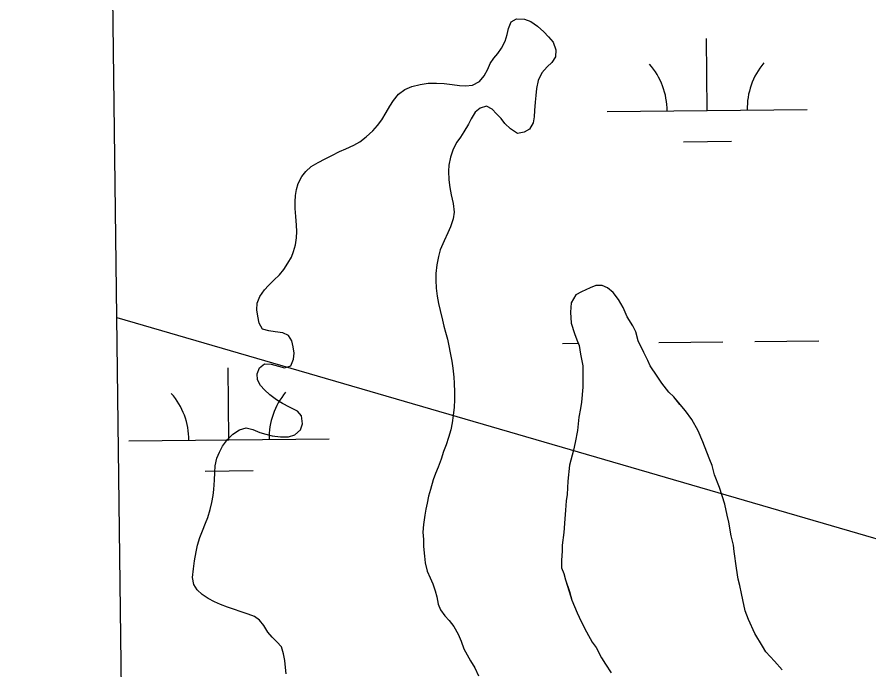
# Model space of a CAD drawing. Extents: x 3734862 to 3772949, y 391520 to 417239.
# Drawn here: x 3738995.8 to 3739421.1, y 397905.4 to 398231.3 of the extents above; entities that cross this region are included whole.
import ezdxf

# ---------------------------------------------------------------- set-up
doc = ezdxf.new("R2010")
doc.units = 0
for name, color, linetype in [('V-GRID-FRAM', 7, 'Continuous'), ('V-TOPO-SHOR', 7, 'Continuous'), ('V-UTIL-LINE', 7, 'Continuous'), ('V-WETL-SWMP', 7, 'Continuous')]:
    doc.layers.add(name, color=color, linetype=linetype)

msp = doc.modelspace()

# ---------------------------------------------------------------- linework, layer by layer
at = {"layer": 'V-GRID-FRAM'}
msp.add_lwpolyline([(3738832.32, 415033.81), (3770599.18, 415447.36), (3770843.79, 397266.59), (3739061.07, 396852.84), (3738832.32, 415033.81)], dxfattribs=at)
at = {"layer": 'V-TOPO-SHOR'}
for points in [[(3739132.51, 398057.23), (3739133.81, 398060.53), (3739134.21, 398063.53), (3739133.62, 398066.62), (3739132.92, 398069.62), (3739131.32, 398072.32), (3739128.43, 398073.72), (3739124.63, 398074.23), (3739121.44, 398074.63), (3739118.34, 398075.43), (3739116.74, 398078.53), (3739115.95, 398081.93), (3739115.45, 398085.13), (3739115.66, 398088.42), (3739116.96, 398091.82), (3739119.26, 398095.11), (3739121.36, 398097.31), (3739123.96, 398099.9), (3739126.76, 398102.6), (3739128.96, 398105.29), (3739131.06, 398108.39), (3739132.76, 398111.38), (3739133.87, 398114.18), (3739134.87, 398117.58), (3739135.37, 398121.07), (3739135.48, 398124.17), (3739135.28, 398127.47), (3739134.98, 398131.76), (3739134.69, 398135.76), (3739134.69, 398138.96), (3739134.79, 398142.15), (3739135.3, 398145.15), (3739136.2, 398148.15), (3739137.9, 398151.64), (3739139.9, 398154.24), (3739142.7, 398156.63), (3739146.1, 398158.63), (3739149.7, 398160.52), (3739152.9, 398162.11), (3739156.8, 398164.11), (3739159.9, 398165.51), (3739163.89, 398167.3), (3739166.89, 398168.99), (3739170.09, 398171.49), (3739173.39, 398174.48), (3739175.79, 398177.08), (3739177.89, 398179.97), (3739180.1, 398183.67), (3739181.9, 398186.76), (3739183.8, 398189.66), (3739186.3, 398192.75), (3739189.4, 398195.05), (3739192.9, 398196.54), (3739197, 398197.64), (3739200.99, 398198.23), (3739205.29, 398198.33), (3739208.98, 398198.02), (3739212.98, 398197.52), (3739216.68, 398197.12), (3739219.67, 398196.91), (3739223.17, 398197.31), (3739226.67, 398199.1), (3739229.07, 398201.9), (3739230.77, 398205.2), (3739231.97, 398208.09), (3739233.77, 398210.69), (3739235.78, 398213.08), (3739237.68, 398215.68), (3739239.48, 398219.17), (3739240.48, 398222.57), (3739241.18, 398225.57), (3739242.48, 398228.86), (3739245.18, 398230.36), (3739249.18, 398230.25), (3739252.38, 398229.05), (3739255.67, 398226.65), (3739258.77, 398223.85), (3739261.16, 398221.45), (3739263.46, 398218.75), (3739264.75, 398214.85), (3739264.65, 398211.45), (3739262.74, 398208.66), (3739260.54, 398206.46), (3739257.84, 398203.37), (3739256.04, 398199.57), (3739255.14, 398195.68), (3739254.74, 398192.08), (3739254.43, 398188.79), (3739254.23, 398184.59), (3739253.93, 398181.49), (3739253.42, 398178.4), (3739251.72, 398175.3), (3739249.02, 398173.8), (3739245.72, 398173.21), (3739242.13, 398175.51), (3739239.33, 398178.21), (3739237.44, 398180.61), (3739235.14, 398183.01), (3739232.95, 398185.21), (3739230.25, 398186.71), (3739226.96, 398185.72)], [(3739226.96, 398185.72), (3739224.56, 398183.82), (3739222.55, 398180.53), (3739221.15, 398177.73), (3739218.95, 398173.94), (3739217.15, 398171.34), (3739215.45, 398168.85), (3739213.55, 398165.35), (3739212.24, 398161.36), (3739211.44, 398157.36), (3739211.24, 398154.36), (3739211.43, 398149.97), (3739211.93, 398146.17), (3739212.62, 398142.47), (3739213.52, 398138.17), (3739214.11, 398133.88), (3739213.61, 398130.48), (3739212.21, 398126.49), (3739210.91, 398123.49), (3739209, 398119.6), (3739207.1, 398115), (3739206.2, 398111.71), (3739205.39, 398107.61), (3739204.89, 398103.22), (3739204.89, 398099.92), (3739205.08, 398095.92), (3739205.58, 398091.92), (3739206.27, 398088.23), (3739207.07, 398084.73), (3739208.16, 398079.93), (3739208.96, 398077.04), (3739209.65, 398074.04), (3739210.65, 398070.54), (3739211.35, 398067.24), (3739212.04, 398063.75), (3739212.84, 398059.45), (3739213.33, 398055.95), (3739213.83, 398051.45), (3739214.02, 398048.46), (3739214.22, 398043.96), (3739214.21, 398040.26), (3739214.01, 398036.47), (3739213.51, 398032.37), (3739213, 398028.68), (3739212.3, 398025.18), (3739211.2, 398021.48), (3739210.09, 398017.79), (3739208.79, 398014.39), (3739207.49, 398010.6), (3739205.99, 398006.6), (3739204.79, 398003.41), (3739203.58, 398000.31), (3739202.18, 397995.42), (3739201.18, 397992.12), (3739200.48, 397988.62), (3739199.97, 397985.63), (3739199.47, 397982.63), (3739198.76, 397978.04), (3739198.46, 397974.14), (3739198.66, 397970.54), (3739198.75, 397966.95), (3739199.15, 397962.15), (3739199.64, 397958.85), (3739200.64, 397954.66), (3739202.03, 397951.36), (3739203.43, 397948.36), (3739204.53, 397944.86), (3739205.32, 397941.96), (3739206.12, 397938.17), (3739207.21, 397935.37), (3739209.31, 397932.47), (3739211.6, 397930.07), (3739213.8, 397927.07), (3739215.99, 397923.27), (3739217.48, 397919.67), (3739218.88, 397915.97), (3739220.58, 397912.87), (3739222.27, 397909.98), (3739224.37, 397906.38), (3739226.26, 397902.48)], [(3739308.7, 398063.82), (3739305.95, 398069.73), (3739304.77, 398074.07), (3739303.2, 398077.22), (3739300.45, 398081.56), (3739298.48, 398086.29), (3739296.12, 398090.23), (3739293.37, 398093.78), (3739290.61, 398096.14), (3739287.86, 398097.33), (3739284.71, 398097.33), (3739281.95, 398096.15), (3739277.61, 398094.19), (3739274.85, 398092.61), (3739272.48, 398088.68), (3739272.08, 398083.95), (3739272.47, 398078.43), (3739274.04, 398073.31), (3739275.22, 398070.16), (3739276.4, 398067.4), (3739277.18, 398063.07), (3739278.36, 398057.16), (3739278.35, 398051.64), (3739278.35, 398046.52), (3739277.55, 398039.04), (3739277.16, 398035.88), (3739276.36, 398031.55), (3739275.57, 398024.85), (3739274.38, 398018.95), (3739273.59, 398015.01), (3739271.61, 398007.52), (3739270.81, 397999.65), (3739270.41, 397992.95), (3739270.02, 397989.8), (3739269.62, 397985.07), (3739269.22, 397980.74), (3739268.82, 397974.04), (3739268.02, 397967.74), (3739268.02, 397964.59), (3739267.62, 397960.25), (3739267.62, 397956.31), (3739268.8, 397953.55), (3739269.58, 397950.4), (3739271.54, 397944.49), (3739272.72, 397940.16), (3739275.47, 397933.85), (3739277.44, 397929.52), (3739280.19, 397924.39), (3739282.94, 397919.27), (3739284.91, 397916.51), (3739287.66, 397911.38), (3739289.63, 397908.23), (3739292.38, 397903.89)], [(3739377.87, 397905.38), (3739373.94, 397909.72), (3739369.61, 397914.45), (3739368.04, 397917.21), (3739364.1, 397923.52), (3739360.96, 397930.61), (3739359.39, 397934.95), (3739358.21, 397940.46), (3739357.43, 397943.61), (3739356.64, 397947.55), (3739355.86, 397950.71), (3739355.08, 397956.22), (3739353.9, 397964.5), (3739353.51, 397967.65), (3739352.34, 397972.38), (3739351.16, 397979.08), (3739350.38, 397982.62), (3739349.2, 397988.14), (3739346.45, 397996.42), (3739344.1, 398002.72), (3739342.92, 398007.45), (3739341.74, 398010.21), (3739340.17, 398014.15), (3739338.2, 398019.27), (3739335.84, 398024.79), (3739332.7, 398030.31), (3739329.55, 398034.65), (3739326.79, 398037.8), (3739323.65, 398041.74), (3739321.29, 398044.11), (3739317.75, 398048.45), (3739315.39, 398052), (3739311.85, 398057.12), (3739310.67, 398059.88), (3739308.7, 398063.82)], [(3739130.15, 397903.38), (3739129.85, 397906.67), (3739129.46, 397910.17), (3739128.76, 397913.47), (3739127.87, 397916.97), (3739125.57, 397919.47), (3739123.18, 397921.67), (3739121.08, 397924.17), (3739118.98, 397927.57), (3739116.89, 397930.17), (3739114.29, 397932.07), (3739111.2, 397933.27), (3739107.2, 397934.57), (3739104.31, 397935.48), (3739100.91, 397936.78), (3739097.42, 397937.98), (3739094.42, 397939.38), (3739091.22, 397940.98), (3739088.23, 397942.98), (3739085.73, 397945.39), (3739084.14, 397947.98), (3739083.44, 397951.48), (3739083.85, 397955.78), (3739084.45, 397959.87), (3739085.15, 397964.27), (3739085.86, 397967.66), (3739087.06, 397971.56), (3739088.46, 397974.85), (3739089.96, 397978.65), (3739090.97, 397981.54), (3739092.27, 397985.44), (3739092.97, 397989.04), (3739093.68, 397992.43), (3739094.08, 397995.53), (3739094.38, 398000.03), (3739094.49, 398003.92), (3739094.79, 398007.32), (3739095.49, 398011.01), (3739096.9, 398014.11), (3739098.4, 398017.01), (3739100.9, 398020.4), (3739103.6, 398022.99), (3739106.9, 398025.19), (3739110.2, 398026.19), (3739113.59, 398025.38), (3739116.99, 398023.98), (3739120.08, 398023.08), (3739123.18, 398022.28), (3739127.38, 398021.67), (3739131.27, 398021.77), (3739134.47, 398022.66), (3739137.27, 398025.26), (3739138.27, 398028.15), (3739137.78, 398032.15), (3739135.78, 398034.55), (3739131.89, 398036.55), (3739128.39, 398038.35), (3739125.3, 398040.16), (3739122, 398042.76), (3739119.41, 398045.16), (3739117.31, 398047.36), (3739115.82, 398050.26), (3739115.62, 398053.25), (3739116.82, 398056.25), (3739119.42, 398058.15), (3739122.72, 398057.94), (3739126.31, 398057.04), (3739129.41, 398056.24), (3739132.51, 398057.23)]]:
    msp.add_lwpolyline(points, dxfattribs=at)
at = {"layer": 'V-UTIL-LINE'}
msp.add_lwpolyline([(3739045.61, 398081.35), (3743086.12, 396905.24)], dxfattribs=at)
at = {"layer": 'V-WETL-SWMP'}
for p, q in [((3739049.41, 397779.49), (3739039.45, 398570.7)), ((3739340.35, 398184.58), (3739339.97, 398220.58)), ((3739290.35, 398184.05), (3739390.35, 398185.11)), ((3739328.51, 398169.02), (3739352.51, 398169.27)), ((3739281.95, 398096.15), (3739277.61, 398094.19)), ((3739284.71, 398097.33), (3739281.95, 398096.15)), ((3739287.86, 398097.33), (3739284.71, 398097.33)), ((3739290.61, 398096.14), (3739287.86, 398097.33)), ((3739293.37, 398093.78), (3739290.61, 398096.14)), ((3739274.85, 398092.61), (3739272.48, 398088.68)), ((3739277.61, 398094.19), (3739274.85, 398092.61)), ((3739296.12, 398090.23), (3739293.37, 398093.78)), ((3739272.48, 398088.68), (3739272.08, 398083.95)), ((3739298.48, 398086.29), (3739296.12, 398090.23)), ((3739272.08, 398083.95), (3739272.47, 398078.43)), ((3739300.45, 398081.56), (3739298.48, 398086.29)), ((3739303.2, 398077.22), (3739300.45, 398081.56)), ((3739272.47, 398078.43), (3739274.04, 398073.31)), ((3739304.77, 398074.07), (3739303.2, 398077.22)), ((3739274.04, 398073.31), (3739275.22, 398070.16)), ((3739275.22, 398070.16), (3739276.4, 398067.4)), ((3739305.95, 398069.73), (3739304.77, 398074.07)), ((3739268.17, 398068.38), (3739275.95, 398068.46)), ((3739276.4, 398067.4), (3739277.18, 398063.07)), ((3739308.7, 398063.82), (3739305.95, 398069.73)), ((3739316.16, 398068.88), (3739348.16, 398069.22)), ((3739364.16, 398069.39), (3739396.16, 398069.73)), ((3739277.18, 398063.07), (3739278.36, 398057.15)), ((3739310.67, 398059.88), (3739308.7, 398063.82)), ((3739311.85, 398057.12), (3739310.67, 398059.88)), ((3739101.6, 398020.18), (3739101.22, 398056.18)), ((3739278.36, 398057.15), (3739278.35, 398051.64)), ((3739315.39, 398052), (3739311.85, 398057.12)), ((3739278.35, 398051.64), (3739278.35, 398046.52)), ((3739317.75, 398048.45), (3739315.39, 398052)), ((3739278.35, 398046.52), (3739277.55, 398039.03)), ((3739321.29, 398044.11), (3739317.75, 398048.45)), ((3739323.65, 398041.74), (3739321.29, 398044.11)), ((3739326.8, 398037.8), (3739323.65, 398041.74)), ((3739277.55, 398039.03), (3739277.16, 398035.88)), ((3739329.55, 398034.65), (3739326.8, 398037.8)), ((3739277.16, 398035.88), (3739276.36, 398031.55)), ((3739332.7, 398030.31), (3739329.55, 398034.65)), ((3739276.36, 398031.55), (3739275.57, 398024.85)), ((3739335.84, 398024.79), (3739332.7, 398030.31)), ((3739275.57, 398024.85), (3739274.38, 398018.95)), ((3739338.2, 398019.27), (3739335.84, 398024.79)), ((3739051.6, 398019.66), (3739151.6, 398020.71)), ((3739274.38, 398018.95), (3739273.59, 398015.01)), ((3739340.17, 398014.15), (3739338.2, 398019.27)), ((3739273.59, 398015.01), (3739271.61, 398007.52)), ((3739341.74, 398010.21), (3739340.17, 398014.15)), ((3739271.61, 398007.52), (3739270.81, 397999.65)), ((3739342.92, 398007.45), (3739341.74, 398010.21)), ((3739344.09, 398002.72), (3739342.92, 398007.45)), ((3739089.77, 398004.63), (3739113.76, 398004.88)), ((3739346.45, 397996.42), (3739344.09, 398002.72)), ((3739270.81, 397999.65), (3739270.41, 397992.95)), ((3739349.2, 397988.14), (3739346.45, 397996.42)), ((3739270.02, 397989.8), (3739269.62, 397985.07)), ((3739270.41, 397992.95), (3739270.02, 397989.8)), ((3739269.62, 397985.07), (3739269.22, 397980.74)), ((3739350.38, 397982.62), (3739349.2, 397988.14)), ((3739269.22, 397980.74), (3739268.82, 397974.04)), ((3739351.16, 397979.08), (3739350.38, 397982.62)), ((3739352.34, 397972.38), (3739351.16, 397979.08)), ((3739268.82, 397974.04), (3739268.02, 397967.74)), ((3739353.51, 397967.65), (3739352.34, 397972.38)), ((3739268.02, 397964.59), (3739267.62, 397960.25)), ((3739268.02, 397967.74), (3739268.02, 397964.59)), ((3739353.9, 397964.5), (3739353.51, 397967.65)), ((3739355.08, 397956.22), (3739353.9, 397964.5)), ((3739267.62, 397960.25), (3739267.62, 397956.31)), ((3739267.62, 397956.31), (3739268.8, 397953.55)), ((3739355.86, 397950.71), (3739355.08, 397956.22)), ((3739268.8, 397953.55), (3739269.58, 397950.4)), ((3739269.58, 397950.4), (3739271.55, 397944.49)), ((3739356.64, 397947.55), (3739355.86, 397950.71)), ((3739357.43, 397943.61), (3739356.64, 397947.55)), ((3739271.55, 397944.49), (3739272.72, 397940.16)), ((3739358.21, 397940.46), (3739357.43, 397943.61)), ((3739272.72, 397940.16), (3739275.47, 397933.85)), ((3739359.39, 397934.94), (3739358.21, 397940.46)), ((3739360.96, 397930.61), (3739359.39, 397934.94)), ((3739275.47, 397933.85), (3739277.44, 397929.51)), ((3739364.1, 397923.52), (3739360.96, 397930.61)), ((3739277.44, 397929.51), (3739280.19, 397924.39)), ((3739280.19, 397924.39), (3739282.94, 397919.27)), ((3739368.04, 397917.21), (3739364.1, 397923.52)), ((3739282.94, 397919.27), (3739284.91, 397916.51)), ((3739369.61, 397914.45), (3739368.04, 397917.21)), ((3739284.91, 397916.51), (3739287.66, 397911.38)), ((3739373.94, 397909.72), (3739369.61, 397914.45)), ((3739287.66, 397911.38), (3739289.63, 397908.23)), ((3739377.87, 397905.38), (3739373.94, 397909.72)), ((3739289.63, 397908.23), (3739292.38, 397903.89))]:
    msp.add_line(p, q, dxfattribs=at)
for centre, start, end in [((3739285.11, 398184.47), 359.8334, 41.377), ((3739395.59, 398185.64), 139.8334, 181.377), ((3739046.36, 398020.08), 359.8334, 41.377), ((3739156.84, 398021.24), 139.8334, 181.377)]:
    msp.add_arc(centre, 35.25, start, end, dxfattribs=at)

doc.saveas('drawing.dxf')
